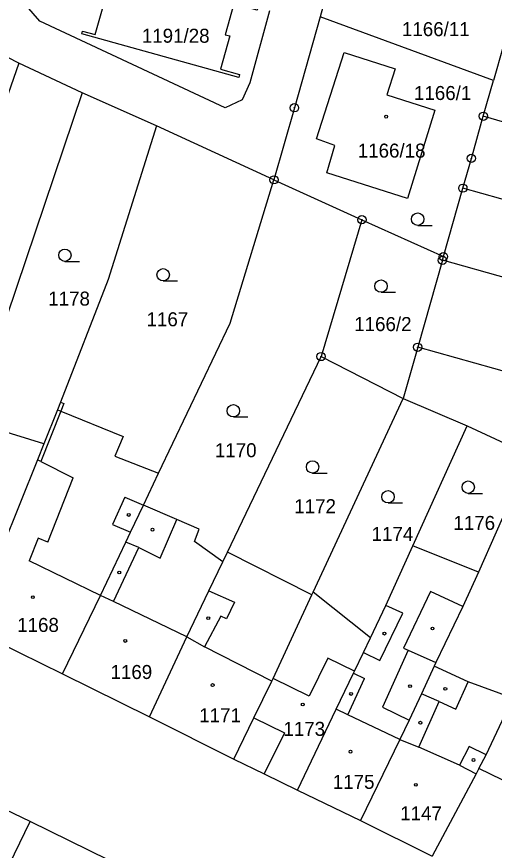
# Model space of a CAD drawing. Extents: x -733394 to -722299, y -1082822 to -1075049.
# Drawn here: x -727707.6 to -727649.7, y -1079301.1 to -1079199.9 of the extents above; entities that cross this region are included whole.
import ezdxf

# ---------------------------------------------------------------- set-up
doc = ezdxf.new("R2010")
doc.units = 0
for name, color, linetype in [('Hranice parcel', 7, 'Continuous'), ('Parcelní čísla', 7, 'Continuous'), ('Vnitřní kresba', 7, 'Continuous'), ('Značky bodu BP', 7, 'Continuous'), ('Značky budov', 7, 'Continuous'), ('Značky kultur', 7, 'Continuous')]:
    doc.layers.add(name, color=color, linetype=linetype)

msp = doc.modelspace()

# ---------------------------------------------------------------- linework, layer by layer
at = {"layer": 'Hranice parcel'}
for p, q in [((-727665.2, -1079180.19), (-727670.8, -1079199.96)), ((-727649.78, -1079207.69), (-727670.8, -1079199.96)), ((-727707.33, -1079205.57), (-727716.82, -1079200.67)), ((-727648.59, -1079203.53), (-727649.78, -1079207.69)), ((-727707.33, -1079205.57), (-727720.43, -1079242.8)), ((-727699.67, -1079209.18), (-727707.33, -1079205.57)), ((-727651, -1079212.01), (-727649.78, -1079207.69)), ((-727699.67, -1079209.18), (-727713.12, -1079249.04)), ((-727690.65, -1079213.18), (-727699.67, -1079209.18)), ((-727676.39, -1079219.73), (-727690.65, -1079213.18)), ((-727676.39, -1079219.73), (-727665.73, -1079224.57)), ((-727655.84, -1079229.05), (-727653.48, -1079220.74)), ((-727665.73, -1079224.57), (-727670.68, -1079241.17)), ((-727665.73, -1079224.57), (-727655.84, -1079229.05)), ((-727655.96, -1079229.49), (-727655.84, -1079229.05)), ((-727655.96, -1079229.49), (-727658.96, -1079240.04)), ((-727658.96, -1079240.04), (-727660.72, -1079246.25)), ((-727682.04, -1079264.92), (-727670.68, -1079241.17)), ((-727670.68, -1079241.17), (-727660.72, -1079246.25)), ((-727671.63, -1079269.75), (-727660.72, -1079246.25)), ((-727660.72, -1079246.25), (-727652.97, -1079249.59)), ((-727702.65, -1079247.63), (-727704.3, -1079251.75)), ((-727704.3, -1079251.75), (-727713.12, -1079249.04)), ((-727659.54, -1079264.12), (-727652.97, -1079249.59)), ((-727652.97, -1079249.59), (-727645.36, -1079253.14)), ((-727645.36, -1079253.14), (-727651.57, -1079267.34)), ((-727692.23, -1079259.22), (-727690.39, -1079255.34)), ((-727651.57, -1079267.34), (-727659.54, -1079264.12)), ((-727682.6, -1079266.09), (-727682.04, -1079264.92)), ((-727671.78, -1079270.07), (-727682.04, -1079264.92)), ((-727671.78, -1079270.07), (-727671.63, -1079269.75)), ((-727664.69, -1079275.3), (-727671.63, -1079269.75)), ((-727714, -1079273.82), (-727702.03, -1079279.68)), ((-727702.03, -1079279.68), (-727691.5, -1079284.91)), ((-727691.5, -1079284.91), (-727681.25, -1079290.02)), ((-727705.95, -1079297.59), (-727719.59, -1079291.09)), ((-727631.07, -1079301.15), (-727651.53, -1079291.17)), ((-727673.53, -1079293.8), (-727665.89, -1079297.49)), ((-727692.46, -1079304.2), (-727705.95, -1079297.59)), ((-727665.89, -1079297.49), (-727657.21, -1079301.8))]:
    msp.add_line(p, q, dxfattribs=at)
for points in [[(-727676.92, -1079199.2), (-727679.34, -1079207.96), (-727680.26, -1079210.03), (-727682.33, -1079210.97), (-727704.79, -1079200.47), (-727706.93, -1079198.01), (-727707.23, -1079194.76), (-727706.24, -1079191.09)], [(-727678.36, -1079198.8), (-727678.45, -1079199.13), (-727681.26, -1079198.35), (-727682.3, -1079202.12), (-727681.75, -1079202.27), (-727682.87, -1079206.31), (-727680.56, -1079206.95), (-727680.65, -1079207.29), (-727699.71, -1079202.02), (-727699.62, -1079201.68), (-727698.06, -1079202.11), (-727697.03, -1079198.41), (-727698.57, -1079197.98), (-727697.35, -1079193.55)], [(-727670.8, -1079199.96), (-727673.91, -1079210.98), (-727676.39, -1079219.73)], [(-727660.2, -1079221.99), (-727669.97, -1079218.89), (-727669.02, -1079215.55), (-727671.22, -1079214.76), (-727667.88, -1079204.29), (-727661.7, -1079206.26), (-727662.71, -1079209.43), (-727656.89, -1079211.28), (-727660.2, -1079221.99)], [(-727653.48, -1079220.74), (-727652.45, -1079217.12), (-727651, -1079212.01)], [(-727626.02, -1079219.2), (-727634.96, -1079216.7), (-727651, -1079212.01)], [(-727690.65, -1079213.18), (-727696.5, -1079231.82), (-727702.28, -1079246.7), (-727702.65, -1079247.63)], [(-727690.39, -1079255.34), (-727681.72, -1079237.11), (-727676.39, -1079219.73)], [(-727627.84, -1079227.98), (-727637.36, -1079225.26), (-727653.48, -1079220.74)], [(-727630.22, -1079236.75), (-727639.88, -1079234), (-727655.96, -1079229.49)], [(-727633.32, -1079247.28), (-727642.81, -1079244.57), (-727658.96, -1079240.04)], [(-727702.65, -1079247.63), (-727702.23, -1079247.8), (-727694.7, -1079250.89), (-727695.68, -1079253.24), (-727690.39, -1079255.34)], [(-727704.3, -1079251.75), (-727705.07, -1079253.7), (-727709.34, -1079264.39), (-727714, -1079273.82)], [(-727702.03, -1079279.68), (-727697.45, -1079270.15), (-727694.36, -1079263.68), (-727693.79, -1079262.48), (-727692.23, -1079259.22)], [(-727682.6, -1079266.09), (-727686.05, -1079263.6), (-727685.47, -1079262.12), (-727688.19, -1079260.95), (-727692.23, -1079259.22)], [(-727664.69, -1079275.3), (-727662.83, -1079271.4), (-727659.54, -1079264.12)], [(-727691.5, -1079284.91), (-727686.95, -1079275.17), (-727684.28, -1079269.61), (-727682.6, -1079266.09)], [(-727651.57, -1079267.34), (-727653.48, -1079271.52), (-727656.74, -1079278.31), (-727656.95, -1079278.75)], [(-727681.25, -1079290.02), (-727678.82, -1079285.03), (-727676.65, -1079280.56), (-727676.49, -1079280.22), (-727671.78, -1079270.07)], [(-727673.53, -1079293.8), (-727668.83, -1079283.97), (-727666.74, -1079279.61), (-727666.62, -1079279.35), (-727665.54, -1079277.08), (-727664.69, -1079275.3)], [(-727656.95, -1079278.75), (-727658.51, -1079282.09), (-727660.01, -1079285.29), (-727661.11, -1079287.64), (-727665.89, -1079297.49)], [(-727647.42, -1079282.64), (-727652.83, -1079280.65), (-727656.95, -1079278.75)], [(-727651.53, -1079291.17), (-727650.64, -1079289.51), (-727647.42, -1079282.64)], [(-727681.25, -1079290.02), (-727677.57, -1079291.82), (-727673.53, -1079293.8)], [(-727651.53, -1079291.17), (-727651.88, -1079291.82), (-727657.21, -1079301.8)], [(-727717.3, -1079321.06), (-727716.29, -1079318.95), (-727716.16, -1079318.68), (-727711.05, -1079308.04), (-727705.95, -1079297.59)]]:
    msp.add_lwpolyline(points, dxfattribs=at)
at = {"layer": 'Vnitřní kresba'}
for p, q in [((-727702.28, -1079246.7), (-727701.86, -1079246.87)), ((-727701.86, -1079246.87), (-727702.23, -1079247.8)), ((-727702.23, -1079247.8), (-727704.67, -1079253.9)), ((-727704.67, -1079253.9), (-727705.07, -1079253.7)), ((-727704.67, -1079253.9), (-727700.74, -1079255.87)), ((-727703.84, -1079263.69), (-727700.74, -1079255.87)), ((-727694.49, -1079258.25), (-727695.99, -1079261.56)), ((-727694.49, -1079258.25), (-727692.23, -1079259.22)), ((-727695.99, -1079261.56), (-727693.79, -1079262.48)), ((-727690.19, -1079265.63), (-727688.19, -1079260.95)), ((-727704.99, -1079263.21), (-727706.1, -1079265.95)), ((-727703.84, -1079263.69), (-727704.99, -1079263.21)), ((-727692.79, -1079264.36), (-727694.36, -1079263.68)), ((-727695.85, -1079270.91), (-727692.79, -1079264.36)), ((-727692.79, -1079264.36), (-727690.19, -1079265.63)), ((-727697.45, -1079270.15), (-727706.1, -1079265.95)), ((-727684.28, -1079269.61), (-727681.2, -1079270.98)), ((-727657.41, -1079269.67), (-727660.68, -1079276.57)), ((-727653.48, -1079271.52), (-727657.41, -1079269.67)), ((-727695.85, -1079270.91), (-727697.45, -1079270.15)), ((-727686.95, -1079275.17), (-727695.85, -1079270.91)), ((-727681.2, -1079270.98), (-727682.13, -1079273)), ((-727660.75, -1079272.33), (-727662.83, -1079271.4)), ((-727682.82, -1079272.66), (-727684.83, -1079276.39)), ((-727682.13, -1079273), (-727682.82, -1079272.66)), ((-727663.56, -1079278.05), (-727660.75, -1079272.33)), ((-727686.95, -1079275.17), (-727684.83, -1079276.39)), ((-727676.65, -1079280.56), (-727684.83, -1079276.39)), ((-727660.12, -1079276.82), (-727663.24, -1079283.72)), ((-727660.68, -1079276.57), (-727660.12, -1079276.82)), ((-727660.12, -1079276.82), (-727656.74, -1079278.31)), ((-727669.85, -1079277.76), (-727672.12, -1079282.37)), ((-727666.62, -1079279.35), (-727669.85, -1079277.76)), ((-727665.54, -1079277.08), (-727663.56, -1079278.05)), ((-727666.74, -1079279.61), (-727665.42, -1079280.24)), ((-727672.12, -1079282.37), (-727676.49, -1079280.22)), ((-727667.42, -1079284.64), (-727665.42, -1079280.24)), ((-727654.35, -1079283.96), (-727652.83, -1079280.65)), ((-727658.83, -1079288.56), (-727656.37, -1079283.05)), ((-727656.37, -1079283.05), (-727658.51, -1079282.09)), ((-727656.37, -1079283.05), (-727654.35, -1079283.96)), ((-727667.42, -1079284.64), (-727668.83, -1079283.97)), ((-727663.24, -1079283.72), (-727660.01, -1079285.29)), ((-727678.82, -1079285.03), (-727675.13, -1079286.84)), ((-727661.11, -1079287.64), (-727667.42, -1079284.64)), ((-727675.13, -1079286.84), (-727677.57, -1079291.82)), ((-727661.11, -1079287.64), (-727658.83, -1079288.56)), ((-727653.88, -1079290.77), (-727658.83, -1079288.56)), ((-727652.71, -1079288.5), (-727653.88, -1079290.77)), ((-727650.64, -1079289.51), (-727652.71, -1079288.5)), ((-727653.88, -1079290.77), (-727651.88, -1079291.82))]:
    msp.add_line(p, q, dxfattribs=at)
at = {"layer": 'Značky bodu BP'}
for centre, radius in [((-727673.91, -1079210.98), 0.5), ((-727673.91, -1079210.98), 0.0303), ((-727651, -1079212.01), 0.5), ((-727651, -1079212.01), 0.0303), ((-727652.45, -1079217.12), 0.5), ((-727652.45, -1079217.12), 0.0303), ((-727676.39, -1079219.73), 0.5), ((-727676.39, -1079219.73), 0.0303), ((-727653.48, -1079220.74), 0.5), ((-727653.48, -1079220.74), 0.0303), ((-727665.73, -1079224.57), 0.5), ((-727665.73, -1079224.57), 0.0303), ((-727655.96, -1079229.49), 0.5), ((-727655.84, -1079229.05), 0.5), ((-727655.84, -1079229.05), 0.0303), ((-727655.96, -1079229.49), 0.0303), ((-727658.96, -1079240.04), 0.5), ((-727658.96, -1079240.04), 0.0303), ((-727670.68, -1079241.17), 0.5), ((-727670.68, -1079241.17), 0.0303)]:
    msp.add_circle(centre, radius, dxfattribs=at)
at = {"layer": 'Značky budov'}
for centre in [(-727662.79, -1079212.06), (-727694.01, -1079260.39), (-727691.13, -1079262.18), (-727695.16, -1079267.37), (-727705.64, -1079270.37), (-727684.36, -1079272.92), (-727663, -1079274.79), (-727657.17, -1079274.17), (-727694.43, -1079275.68), (-727683.83, -1079281.04), (-727659.89, -1079281.17), (-727667.04, -1079282.11), (-727655.61, -1079281.49), (-727672.9, -1079283.4), (-727658.64, -1079285.61), (-727667.11, -1079289.12), (-727652.19, -1079290.13), (-727659.19, -1079293.14)]:
    msp.add_circle(centre, 0.175, dxfattribs=at)
at = {"layer": 'Značky kultur'}
for p, q in [((-727658.96, -1079225.25), (-727657.21, -1079225.25)), ((-727701.75, -1079229.62), (-727700, -1079229.62)), ((-727689.83, -1079232), (-727688.08, -1079232)), ((-727663.41, -1079233.37), (-727661.66, -1079233.37)), ((-727681.32, -1079248.5), (-727679.57, -1079248.5)), ((-727671.71, -1079255.32), (-727669.96, -1079255.32)), ((-727652.83, -1079257.77), (-727651.08, -1079257.77)), ((-727662.56, -1079258.94), (-727660.81, -1079258.94))]:
    msp.add_line(p, q, dxfattribs=at)
for centre in [(-727658.96, -1079224.5), (-727701.75, -1079228.87), (-727689.83, -1079231.25), (-727663.41, -1079232.62), (-727681.32, -1079247.75), (-727671.71, -1079254.57), (-727652.83, -1079257.02), (-727662.56, -1079258.19)]:
    msp.add_circle(centre, 0.75, dxfattribs=at)

# ---------------------------------------------------------------- texts
at = {"layer": 'Parcelní čísla'}
for s, p in [('1166/11', (-727660.87, -1079202.29)), ('1191/28', (-727692.42, -1079203.09)), ('1166/1', (-727659.41, -1079210.04)), ('1166/18', (-727666.23, -1079217.03)), ('1178', (-727703.77, -1079234.99)), ('1167', (-727691.85, -1079237.5)), ('1166/2', (-727666.66, -1079238.08)), ('1170', (-727683.56, -1079253.39)), ('1172', (-727673.93, -1079260.18)), ('1176', (-727654.63, -1079262.21)), ('1174', (-727664.55, -1079263.55)), ('1168', (-727707.54, -1079274.59)), ('1169', (-727696.22, -1079280.3)), ('1171', (-727685.46, -1079285.55)), ('1173', (-727675.25, -1079287.2)), ('1175', (-727669.26, -1079293.63)), ('1147', (-727661.08, -1079297.45))]:
    msp.add_text(s, height=1.7, dxfattribs=at).set_placement(p)

doc.saveas('drawing.dxf')
